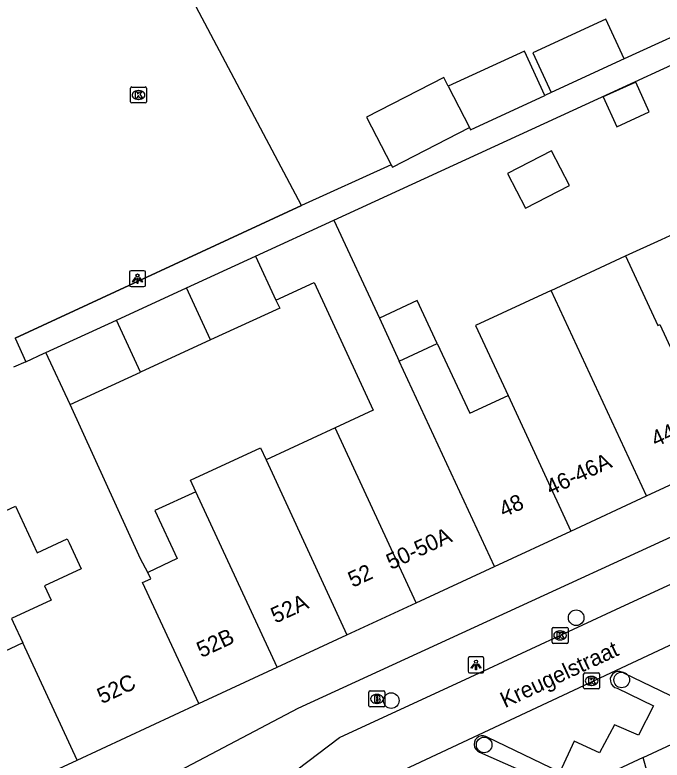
# Model space of a CAD drawing. Extents: x 159265 to 160143, y 383413 to 384319.
# Drawn here: x 159350.6 to 159391.15, y 384176.01 to 384222.68 of the extents above; entities that cross this region are included whole.
import ezdxf

# ---------------------------------------------------------------- set-up
doc = ezdxf.new("R2010")
doc.units = 0
for name, color, linetype in [('IMGEO_Boom', 7, 'Continuous'), ('IMGEO_Brandkraan', 7, 'Continuous'), ('IMGEO_Groenvoorziening', 7, 'Continuous'), ('IMGEO_Hek', 7, 'Continuous'), ('IMGEO_Kolk', 7, 'Continuous'), ('IMGEO_Lichtpunt', 7, 'Continuous'), ('IMGEO_Muur', 7, 'Continuous'), ('IMGEO_Openbare_ruimte_label', 7, 'Continuous'), ('IMGEO_Pand', 7, 'Continuous'), ('IMGEO_Pand_nummerreeks', 7, 'Continuous'), ('IMGEO_Parkeervlak_open', 7, 'Continuous'), ('IMGEO_Rijbaan_lokaal_open', 7, 'Continuous'), ('IMGEO_Voetpad_open', 7, 'Continuous')]:
    doc.layers.add(name, color=color, linetype=linetype)

msp = doc.modelspace()

# ---------------------------------------------------------------- linework, layer by layer
at = {"layer": 'IMGEO_Boom'}
for centre in [(159385.766, 384184.928), (159388.617, 384181.037), (159374.178, 384179.739), (159380.001, 384176.961)]:
    msp.add_circle(centre, 0.489, dxfattribs=at)
at = {"layer": 'IMGEO_Brandkraan'}
for p, q in [((159372.784, 384179.419), (159372.784, 384180.271)), ((159372.859, 384180.345), (159373.711, 384180.345)), ((159373.272, 384180.125), (159373.297, 384180.125)), ((159373.785, 384180.271), (159373.785, 384179.419)), ((159373.295, 384179.565), (159373.27, 384179.565)), ((159373.711, 384179.345), (159372.859, 384179.345))]:
    msp.add_line(p, q, dxfattribs=at)
for points in [[(159372.784, 384179.419), (159372.784, 384180.271)], [(159372.859, 384180.345), (159373.711, 384180.345)], [(159373.132, 384180.045), (159373.132, 384179.645), (159373.345, 384179.645)], [(159373.363, 384180.045), (159373.132, 384180.045)], [(159373.785, 384180.271), (159373.785, 384179.419)], [(159373.311, 384179.964), (159373.257, 384179.964), (159373.257, 384179.888)], [(159373.257, 384179.888), (159373.31, 384179.888)], [(159373.319, 384179.812), (159373.257, 384179.812), (159373.257, 384179.731)], [(159373.257, 384179.731), (159373.319, 384179.731)], [(159373.711, 384179.345), (159372.859, 384179.345)]]:
    msp.add_lwpolyline(points, dxfattribs=at)
for centre, radius, start, end in [((159372.861, 384180.269), 0.0765, 91.552, 178.448), ((159372.861, 384180.269), 0.0765, 91.552, 178.448), ((159373.367, 384179.9), 0.145, 59.4692, 91.5367), ((159373.392, 384179.947), 0.0922, 285.5137, 58.1501), ((159373.709, 384180.269), 0.0765, 1.552, 88.448), ((159373.709, 384180.269), 0.0765, 1.552, 88.448), ((159373.312, 384179.926), 0.0379, 267.8285, 90.9355), ((159373.32, 384179.771), 0.0404, 269.8759, 90.5077), ((159373.351, 384179.896), 0.251, 268.6676, 293.5347), ((159373.397, 384179.755), 0.105, 301.3115, 78.989), ((159372.861, 384179.421), 0.0765, 181.552, 268.448), ((159372.861, 384179.421), 0.0765, 181.552, 268.448), ((159373.709, 384179.421), 0.0765, 271.552, 358.448), ((159373.709, 384179.421), 0.0765, 271.552, 358.448)]:
    msp.add_arc(centre, radius, start, end, dxfattribs=at)
for centre, major_axis, ratio, start_param, end_param in [((159373.271, 384179.845), (-0.387, 0.002), 0.722429, 4.712389, 7.853982), ((159373.296, 384179.845), (-0.39, 0.002), 0.717154, 1.570796, 4.712389)]:
    msp.add_ellipse(centre, major_axis=major_axis, ratio=ratio, start_param=start_param, end_param=end_param, dxfattribs=at)
at = {"layer": 'IMGEO_Groenvoorziening'}
msp.add_lwpolyline([(159391.729, 384169.721), (159389.959, 384176.181)], dxfattribs=at)
at = {"layer": 'IMGEO_Hek'}
msp.add_lwpolyline([(159350.631, 384202.437), (159368.549, 384210.744), (159361.239, 384224.59)], dxfattribs=at)
at = {"layer": 'IMGEO_Kolk'}
for p, q in [((159357.848, 384217.241), (159357.848, 384218.093)), ((159357.923, 384218.167), (159358.775, 384218.167)), ((159358.336, 384217.947), (159358.361, 384217.947)), ((159358.849, 384218.093), (159358.849, 384217.241)), ((159358.359, 384217.387), (159358.334, 384217.387)), ((159358.775, 384217.167), (159357.923, 384217.167)), ((159384.259, 384183.398), (159384.259, 384184.25)), ((159384.334, 384184.324), (159385.186, 384184.324)), ((159385.26, 384184.25), (159385.26, 384183.398)), ((159384.747, 384184.104), (159384.772, 384184.104)), ((159385.186, 384183.324), (159384.334, 384183.324)), ((159384.77, 384183.544), (159384.745, 384183.544)), ((159386.233, 384180.548), (159386.233, 384181.4)), ((159386.308, 384181.474), (159387.16, 384181.474)), ((159387.234, 384181.4), (159387.234, 384180.548)), ((159386.721, 384181.254), (159386.746, 384181.254)), ((159387.16, 384180.474), (159386.308, 384180.474)), ((159386.744, 384180.694), (159386.719, 384180.694))]:
    msp.add_line(p, q, dxfattribs=at)
for points in [[(159357.848, 384217.241), (159357.848, 384218.093)], [(159357.923, 384218.167), (159358.775, 384218.167)], [(159358.169, 384217.867), (159358.292, 384217.867), (159358.292, 384217.716), (159358.422, 384217.867), (159358.586, 384217.867), (159358.44, 384217.716), (159358.593, 384217.467), (159358.441, 384217.467), (159358.356, 384217.631), (159358.292, 384217.564), (159358.292, 384217.467), (159358.169, 384217.467), (159358.169, 384217.867)], [(159358.849, 384218.093), (159358.849, 384217.241)], [(159358.775, 384217.167), (159357.923, 384217.167)], [(159384.259, 384183.398), (159384.259, 384184.25)], [(159384.334, 384184.324), (159385.186, 384184.324)], [(159385.26, 384184.25), (159385.26, 384183.398)], [(159384.58, 384184.024), (159384.703, 384184.024), (159384.703, 384183.873), (159384.833, 384184.024), (159384.997, 384184.024), (159384.851, 384183.873), (159385.004, 384183.624), (159384.852, 384183.624), (159384.767, 384183.788), (159384.703, 384183.721), (159384.703, 384183.624), (159384.58, 384183.624), (159384.58, 384184.024)], [(159385.186, 384183.324), (159384.334, 384183.324)], [(159386.233, 384180.548), (159386.233, 384181.4)], [(159386.308, 384181.474), (159387.16, 384181.474)], [(159387.234, 384181.4), (159387.234, 384180.548)], [(159386.554, 384181.174), (159386.677, 384181.174), (159386.677, 384181.023), (159386.807, 384181.174), (159386.971, 384181.174), (159386.825, 384181.023), (159386.978, 384180.774), (159386.826, 384180.774), (159386.741, 384180.938), (159386.677, 384180.871), (159386.677, 384180.774), (159386.554, 384180.774), (159386.554, 384181.174)], [(159387.16, 384180.474), (159386.308, 384180.474)]]:
    msp.add_lwpolyline(points, dxfattribs=at)
for centre, start, end in [((159357.925, 384218.091), 91.552, 178.448), ((159357.925, 384218.091), 91.552, 178.448), ((159358.773, 384218.091), 1.552, 88.448), ((159358.773, 384218.091), 1.552, 88.448), ((159357.925, 384217.243), 181.552, 268.448), ((159357.925, 384217.243), 181.552, 268.448), ((159358.773, 384217.243), 271.552, 358.448), ((159358.773, 384217.243), 271.552, 358.448), ((159384.336, 384184.248), 91.552, 178.448), ((159384.336, 384184.248), 91.552, 178.448), ((159385.184, 384184.248), 1.552, 88.448), ((159385.184, 384184.248), 1.552, 88.448), ((159384.336, 384183.4), 181.552, 268.448), ((159384.336, 384183.4), 181.552, 268.448), ((159385.184, 384183.4), 271.552, 358.448), ((159385.184, 384183.4), 271.552, 358.448), ((159386.31, 384181.398), 91.552, 178.448), ((159386.31, 384181.398), 91.552, 178.448), ((159387.158, 384181.398), 1.552, 88.448), ((159387.158, 384181.398), 1.552, 88.448), ((159386.31, 384180.55), 181.552, 268.448), ((159386.31, 384180.55), 181.552, 268.448), ((159387.158, 384180.55), 271.552, 358.448), ((159387.158, 384180.55), 271.552, 358.448)]:
    msp.add_arc(centre, 0.0765, start, end, dxfattribs=at)
for centre, major_axis, ratio, start_param, end_param in [((159358.335, 384217.667), (-0.387, 0.002), 0.722429, 4.712389, 7.853982), ((159358.36, 384217.667), (-0.39, 0.002), 0.717154, 1.570796, 4.712389), ((159384.746, 384183.824), (-0.387, 0.002), 0.722429, 4.712389, 7.853982), ((159384.771, 384183.824), (-0.39, 0.002), 0.717154, 1.570796, 4.712389), ((159386.72, 384180.974), (-0.387, 0.002), 0.722429, 4.712389, 7.853982), ((159386.745, 384180.974), (-0.39, 0.002), 0.717154, 1.570796, 4.712389)]:
    msp.add_ellipse(centre, major_axis=major_axis, ratio=ratio, start_param=start_param, end_param=end_param, dxfattribs=at)
at = {"layer": 'IMGEO_Lichtpunt'}
for p, q in [((159358.689, 384206.661), (159357.881, 384206.661)), ((159358.689, 384206.661), (159357.881, 384206.661)), ((159357.787, 384206.566), (159357.787, 384205.759)), ((159357.787, 384206.566), (159357.787, 384205.759)), ((159358.783, 384205.759), (159358.783, 384206.566)), ((159358.783, 384205.759), (159358.783, 384206.566)), ((159357.881, 384205.665), (159358.689, 384205.665)), ((159357.881, 384205.665), (159358.689, 384205.665)), ((159378.992, 384182.381), (159378.992, 384181.574)), ((159378.992, 384182.381), (159378.992, 384181.574)), ((159379.894, 384182.476), (159379.086, 384182.476)), ((159379.894, 384182.476), (159379.086, 384182.476)), ((159379.988, 384181.574), (159379.988, 384182.381)), ((159379.988, 384181.574), (159379.988, 384182.381)), ((159379.086, 384181.48), (159379.894, 384181.48)), ((159379.086, 384181.48), (159379.894, 384181.48))]:
    msp.add_line(p, q, dxfattribs=at)
for points in [[(159358.161, 384206.23), (159358.2, 384206.202), (159358.012, 384205.94), (159357.974, 384205.967), (159358.161, 384206.23)], [(159358.263, 384206.182), (159358.31, 384206.182), (159358.31, 384205.86), (159358.263, 384205.86), (159358.263, 384206.182)], [(159358.373, 384206.202), (159358.411, 384206.229), (159358.598, 384205.967), (159358.559, 384205.939), (159358.373, 384206.202)], [(159379.366, 384182.045), (159379.405, 384182.017), (159379.217, 384181.755), (159379.179, 384181.782), (159379.366, 384182.045)], [(159379.468, 384181.997), (159379.515, 384181.997), (159379.515, 384181.675), (159379.468, 384181.675), (159379.468, 384181.997)], [(159379.578, 384182.017), (159379.616, 384182.044), (159379.803, 384181.782), (159379.764, 384181.754), (159379.578, 384182.017)]]:
    msp.add_lwpolyline(points, dxfattribs=at)
for centre in [(159358.286, 384206.364), (159379.491, 384182.179)]:
    msp.add_circle(centre, 0.0994, dxfattribs=at)
for centre, start, end in [((159357.881, 384206.566), 90, 180), ((159357.881, 384206.566), 90, 180), ((159358.689, 384206.566), 0, 90), ((159358.689, 384206.566), 0, 90), ((159357.881, 384205.759), 180, 270), ((159357.881, 384205.759), 180, 270), ((159358.689, 384205.759), 270, 0), ((159358.689, 384205.759), 270, 360), ((159379.086, 384182.381), 90, 180), ((159379.086, 384182.381), 90, 180), ((159379.894, 384182.381), 0, 90), ((159379.894, 384182.381), 0, 90), ((159379.086, 384181.574), 180, 270), ((159379.086, 384181.574), 180, 270), ((159379.894, 384181.574), 270, 0), ((159379.894, 384181.574), 270, 360)]:
    msp.add_arc(centre, 0.0946, start, end, dxfattribs=at)
at = {"layer": 'IMGEO_Muur'}
msp.add_lwpolyline([(159350.631, 384202.437), (159351.29, 384200.965)], dxfattribs=at)
at = {"layer": 'IMGEO_Pand'}
for points in [[(159388.767, 384219.921), (159387.616, 384222.42), (159383.054, 384220.316), (159384.205, 384217.819)], [(159383.806, 384217.635), (159382.526, 384220.412), (159377.752, 384218.211)], [(159388.767, 384219.921), (159384.205, 384217.819)], [(159377.752, 384218.211), (159377.466, 384218.766), (159372.638, 384216.28), (159374.179, 384213.287)], [(159387.457, 384217.548), (159388.303, 384215.68), (159390.34, 384216.603), (159389.495, 384218.47), (159387.457, 384217.548)], [(159377.752, 384218.211), (159379.082, 384215.627)], [(159379.082, 384215.627), (159379.152, 384215.49), (159383.806, 384217.635)], [(159374.179, 384213.287), (159374.253, 384213.142), (159379.082, 384215.627)], [(159381.471, 384212.76), (159382.595, 384210.577), (159385.347, 384211.994), (159384.224, 384214.177), (159381.471, 384212.76)], [(159365.681, 384207.577), (159370.59, 384209.832)], [(159370.59, 384209.832), (159373.435, 384203.697)], [(159388.855, 384207.587), (159391.119, 384208.609), (159393.549, 384209.736)], [(159361.351, 384205.587), (159365.681, 384207.577)], [(159365.681, 384207.577), (159366.958, 384204.824)], [(159384.205, 384205.431), (159388.855, 384207.587)], [(159388.855, 384207.587), (159390.88, 384203.222), (159391.013, 384203.284), (159394.953, 384194.777)], [(159366.958, 384204.824), (159369.342, 384205.929), (159372.17, 384199.831), (159373.051, 384197.931), (159370.668, 384196.826)], [(159356.966, 384203.573), (159361.351, 384205.587)], [(159362.86, 384202.326), (159361.351, 384205.587)], [(159384.205, 384205.431), (159379.467, 384203.233), (159381.501, 384198.847)], [(159390.168, 384192.558), (159384.205, 384205.431)], [(159366.958, 384204.824), (159367.193, 384204.317), (159362.86, 384202.326)], [(159377.066, 384202.102), (159375.814, 384204.8), (159373.435, 384203.697)], [(159352.548, 384201.543), (159356.966, 384203.573)], [(159358.475, 384200.311), (159356.966, 384203.573)], [(159373.435, 384203.697), (159374.687, 384200.998)], [(159362.86, 384202.326), (159358.475, 384200.311)], [(159374.687, 384200.998), (159377.066, 384202.102)], [(159377.066, 384202.102), (159379.094, 384197.73), (159381.501, 384198.847)], [(159351.29, 384200.965), (159352.43, 384201.489), (159352.548, 384201.543)], [(159354.058, 384198.282), (159352.548, 384201.543)], [(159380.641, 384188.139), (159374.687, 384200.998)], [(159351.29, 384200.965), (159350.526, 384200.614)], [(159354.058, 384198.282), (159358.475, 384200.311)], [(159381.501, 384198.847), (159385.431, 384190.36)], [(159358.925, 384187.77), (159358.464, 384188.616), (159354.058, 384198.282)], [(159370.668, 384196.826), (159366.336, 384194.817)], [(159375.75, 384185.87), (159370.668, 384196.826)], [(159361.94, 384192.823), (159361.608, 384193.54), (159365.989, 384195.567), (159366.336, 384194.817)], [(159366.336, 384194.817), (159371.408, 384183.856)], [(159390.168, 384192.558), (159394.953, 384194.777)], [(159361.94, 384192.823), (159359.379, 384191.635), (159360.774, 384188.628), (159358.925, 384187.77)], [(159367.029, 384181.825), (159361.94, 384192.823)], [(159385.431, 384190.36), (159390.168, 384192.558)], [(159347.616, 384190.507), (159350.652, 384191.913), (159352, 384189), (159353.879, 384189.87), (159354, 384189.61), (159354.746, 384187.999), (159352.451, 384186.935), (159352.874, 384186.023), (159350.4, 384184.875), (159350.506, 384184.66), (159351.111, 384183.354)], [(159380.641, 384188.139), (159385.431, 384190.36)], [(159375.75, 384185.87), (159380.641, 384188.139)], [(159362.122, 384179.548), (159358.606, 384187.126), (159359.114, 384187.361), (159358.925, 384187.77)], [(159371.408, 384183.856), (159375.75, 384185.87)], [(159367.029, 384181.825), (159371.408, 384183.856)], [(159351.111, 384183.354), (159348.377, 384182.086), (159347.67, 384183.609), (159344.924, 384182.335), (159346.929, 384178.013), (159349.033, 384173.477), (159354.51, 384176.017)], [(159354.51, 384176.017), (159351.111, 384183.354)], [(159362.122, 384179.548), (159367.029, 384181.825)], [(159354.51, 384176.017), (159362.122, 384179.548)]]:
    msp.add_lwpolyline(points, dxfattribs=at)
at = {"layer": 'IMGEO_Parkeervlak_open'}
msp.add_lwpolyline([(159368.549, 384210.744), (159361.239, 384224.59)], dxfattribs=at)
at = {"layer": 'IMGEO_Rijbaan_lokaal_open'}
for points in [[(159360.626, 384170.351), (159364.894, 384172.865), (159370.929, 384177.432), (159379.117, 384181.201), (159388.833, 384185.714), (159403.306, 384192.384), (159406.347, 384193.753), (159409.442, 384195.233)], [(159400.167, 384187.204), (159373.335, 384174.638)]]:
    msp.add_lwpolyline(points, dxfattribs=at)
at = {"layer": 'IMGEO_Voetpad_open'}
for points in [[(159394.262, 384222.444), (159388.767, 384219.921)], [(159370.59, 384209.832), (159386.352, 384217.072), (159394.355, 384220.749), (159394.133, 384221.19), (159395.437, 384221.807)], [(159384.205, 384217.819), (159383.806, 384217.635)], [(159443.94, 384214.137), (159429.018, 384207.361), (159405.051, 384196.117), (159368.336, 384179.241), (159356.231, 384172.876), (159341.528, 384164.55), (159333.688, 384159.631)], [(159374.179, 384213.287), (159368.549, 384210.744)], [(159368.549, 384210.744), (159350.631, 384202.437), (159351.29, 384200.965)], [(159400.172, 384185.496), (159401.769, 384184.721), (159400.8, 384182.44), (159399.189, 384183.242), (159398.183, 384181.351), (159396.673, 384182.065), (159395.807, 384180.415), (159394.183, 384181.091), (159393.342, 384179.251), (159388.787, 384181.43)], [(159389.959, 384176.181), (159397.692, 384179.767), (159403.93, 384182.599)], [(159388.341, 384180.516), (159390.6, 384179.42), (159389.67, 384177.568), (159388.16, 384178.23), (159387.217, 384176.466), (159385.644, 384177.193), (159384.74, 384175.264), (159380.236, 384177.418)], [(159379.714, 384176.517), (159382.023, 384175.484), (159381.08, 384173.555), (159379.507, 384174.269), (159378.577, 384172.429), (159374.314, 384174.404)], [(159389.959, 384176.181), (159373.663, 384168.554), (159364.6, 384163.808), (159356.329, 384159.676), (159353.897, 384158.667), (159341.827, 384151.535), (159341.761, 384151.664), (159339.579, 384150.379)]]:
    msp.add_lwpolyline(points, dxfattribs=at)
for centre, radius, start, end in [((159388.429, 384181.039), 0.53, 47.4761, 260.5024), ((159379.902, 384177.01), 0.527, 50.7488, 249.0789)]:
    msp.add_arc(centre, radius, start, end, dxfattribs=at)

# ---------------------------------------------------------------- texts
at = {"layer": 'IMGEO_Openbare_ruimte_label'}
msp.add_text('Kreugelstraat', height=1, rotation=24.8992, dxfattribs=at).set_placement((159381.302, 384179.256))
at = {"layer": 'IMGEO_Pand_nummerreeks'}
for s, rotation, p in [('44', 24.8846, (159390.75, 384195.605)), ('46-46A', 24.8504, (159384.169, 384192.572)), ('48', 24.8846, (159381.229, 384191.189)), ('50-50A', 24.8893, (159374.161, 384187.911)), ('52', 24.8846, (159371.766, 384186.8)), ('52A', 24.8846, (159366.928, 384184.555)), ('52B', 24.8846, (159362.285, 384182.401)), ('52C', 24.8836, (159356.048, 384179.509))]:
    msp.add_text(s, height=1, rotation=rotation, dxfattribs=at).set_placement(p)

doc.saveas('drawing.dxf')
